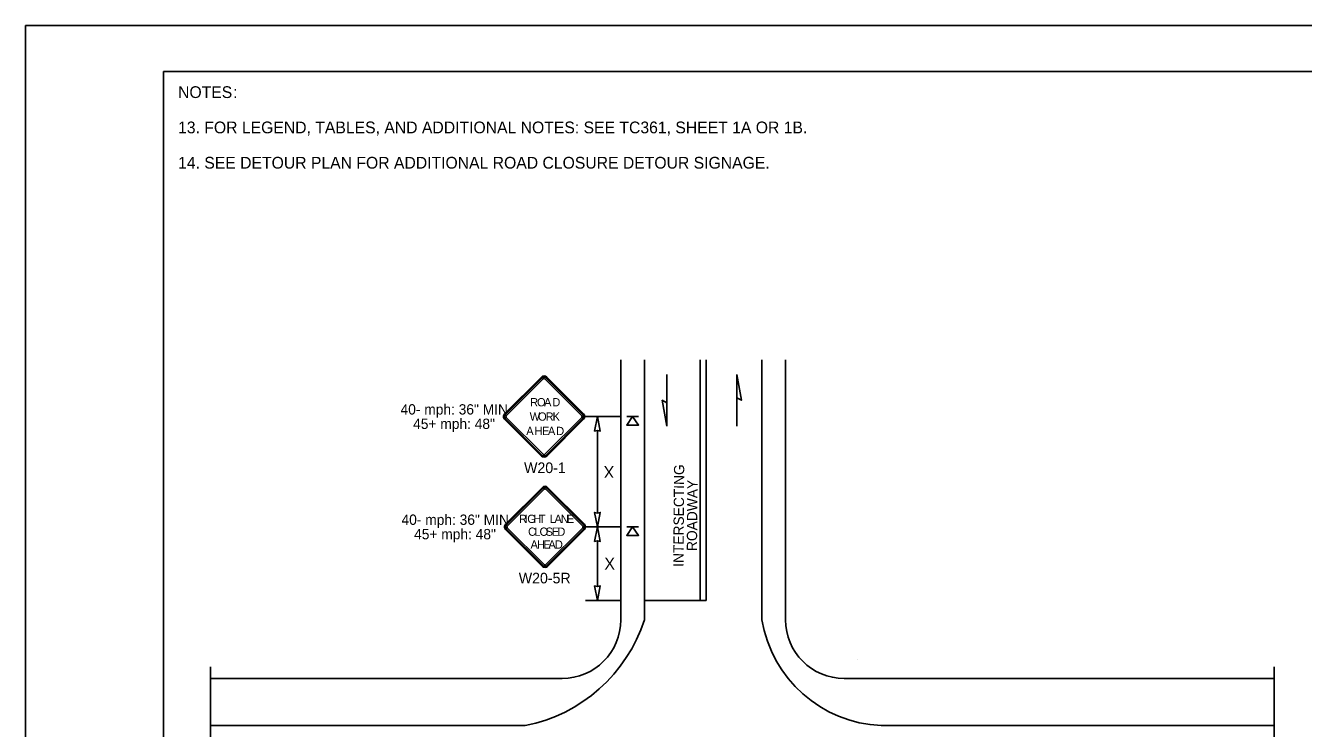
# Model space of a CAD drawing. Extents: x 99958 to 100176, y 99935 to 100011.
# Drawn here: x 100039.06 to 100047.76, y 100005.91 to 100010.69 of the extents above; entities that cross this region are included whole.
import ezdxf

# ---------------------------------------------------------------- set-up
doc = ezdxf.new("R2010")
doc.units = 0
for name, color, linetype in [('RD_ED_ShoulderPavedEdge', 7, 'Continuous'), ('RD_MK_LineDblYellowCenter', 7, 'Continuous'), ('RD_MK_LineEdgeWhite', 7, 'Continuous'), ('RD_MK_LineStop', 7, 'Continuous'), ('SH_DE_DetailBody1Text', 7, 'Continuous'), ('SH_GI_GeneralNotesBodyText', 7, 'Continuous'), ('SH_GI_PlotLimits', 7, 'Continuous'), ('SH_GI_SheetBorder', 7, 'Continuous'), ('TR_SN_ConstructionSigns', 7, 'Continuous'), ('TR_WZ_PortableSignMountBlk-Org', 7, 'Continuous'), ('TR_WZ_WorkZoneDetails', 7, 'Continuous'), ('TR_WZ_WorkZoneTextCurrent', 7, 'Continuous')]:
    doc.layers.add(name, color=color, linetype=linetype)

msp = doc.modelspace()

# ---------------------------------------------------------------- linework, layer by layer
at = {"layer": 'RD_ED_ShoulderPavedEdge'}
for p, q in [((100042.7119, 100006.2485), (100040.32, 100006.2485)), ((100047.555, 100006.2485), (100044.6319, 100006.2485))]:
    msp.add_line(p, q, dxfattribs=at)
for points in [[(100043.1119, 100008.415), (100043.1119, 100006.6485)], [(100044.2319, 100008.415), (100044.2319, 100006.6485)]]:
    msp.add_lwpolyline(points, dxfattribs=at)
for centre, start, end in [((100042.7119, 100006.6485), 270, 0), ((100044.6319, 100006.6485), 180, 270)]:
    msp.add_arc(centre, 0.4, start, end, dxfattribs=at)
at = {"layer": 'RD_MK_LineDblYellowCenter'}
for p, q in [((100043.6519, 100008.415), (100043.6519, 100006.7785)), ((100043.6919, 100008.415), (100043.6919, 100006.7785))]:
    msp.add_line(p, q, dxfattribs=at)
at = {"layer": 'RD_MK_LineEdgeWhite'}
for p, q in [((100043.2719, 100006.6485), (100043.2719, 100008.415)), ((100044.0719, 100006.6485), (100044.0719, 100008.415)), ((100042.4619, 100005.9285), (100040.32, 100005.9285)), ((100047.555, 100005.9285), (100044.8819, 100005.9285))]:
    msp.add_line(p, q, dxfattribs=at)
for centre, radius, start, end in [((100042.257, 100006.9747), 1.0661, 281.08423, 342.18285), ((100044.9219, 100006.789), 0.8615, 189.3884, 267.34452)]:
    msp.add_arc(centre, radius, start, end, dxfattribs=at)
at = {"layer": 'RD_MK_LineStop'}
msp.add_line((100043.6919, 100006.7785), (100043.2719, 100006.7785), dxfattribs=at)
at = {"layer": 'SH_GI_PlotLimits'}
msp.add_lwpolyline([(100039.0625, 99999.6875), (100056.0625, 99999.6875), (100056.0625, 100010.6875), (100039.0625, 100010.6875)], close=True, dxfattribs=at)
at = {"layer": 'SH_GI_SheetBorder'}
for q in [(100040, 100000), (100055.75, 100010.375)]:
    msp.add_line((100040, 100010.375), q, dxfattribs=at)
at = {"layer": 'TR_SN_ConstructionSigns'}
for p, q in [((100042.5715, 100008.2978), (100042.3209, 100008.0472)), ((100042.5765, 100008.2928), (100042.3259, 100008.0422)), ((100042.3328, 100008.0353), (100042.5834, 100008.2858)), ((100042.5953, 100008.2858), (100042.8459, 100008.0353)), ((100042.8529, 100008.0422), (100042.6023, 100008.2928)), ((100042.8579, 100008.0472), (100042.6073, 100008.2978)), ((100042.3209, 100008.0114), (100042.5715, 100007.7608)), ((100042.3259, 100008.0164), (100042.5765, 100007.7658)), ((100042.5834, 100007.7728), (100042.3328, 100008.0233)), ((100042.8459, 100008.0233), (100042.5953, 100007.7728)), ((100042.6023, 100007.7658), (100042.8529, 100008.0164)), ((100042.6073, 100007.7608), (100042.8579, 100008.0114)), ((100042.5782, 100007.5478), (100042.3276, 100007.2972)), ((100042.5831, 100007.5428), (100042.3325, 100007.2922)), ((100042.3395, 100007.2853), (100042.5901, 100007.5358)), ((100042.602, 100007.5358), (100042.8526, 100007.2853)), ((100042.8596, 100007.2922), (100042.609, 100007.5428)), ((100042.8645, 100007.2972), (100042.6139, 100007.5478)), ((100042.3276, 100007.2614), (100042.5782, 100007.0108)), ((100042.3325, 100007.2664), (100042.5831, 100007.0158)), ((100042.5901, 100007.0228), (100042.3395, 100007.2733)), ((100042.8526, 100007.2733), (100042.602, 100007.0228)), ((100042.609, 100007.0158), (100042.8596, 100007.2664)), ((100042.6139, 100007.0108), (100042.8645, 100007.2614))]:
    msp.add_line(p, q, dxfattribs=at)
for centre, radius, start, end in [((100042.5894, 100008.2799), 0.0253, 45, 135), ((100042.5894, 100008.2799), 0.0183, 45, 135), ((100042.5894, 100008.2799), 0.00844, 45, 135), ((100042.3388, 100008.0293), 0.0253, 135, 225.00001), ((100042.3388, 100008.0293), 0.0183, 135, 225.00001), ((100042.3388, 100008.0293), 0.00844, 135, 225.00001), ((100042.84, 100008.0293), 0.00844, 315.00002, 45), ((100042.84, 100008.0293), 0.0183, 315.00002, 45), ((100042.84, 100008.0293), 0.0253, 315.00001, 45.00001), ((100042.5894, 100007.7787), 0.0253, 225.00001, 315.00001), ((100042.5894, 100007.7787), 0.0183, 225.00001, 315.00002), ((100042.5894, 100007.7787), 0.00844, 225.00001, 315.00002), ((100042.596, 100007.5299), 0.0253, 45, 135), ((100042.596, 100007.5299), 0.0183, 45, 135), ((100042.596, 100007.5299), 0.00844, 45, 135), ((100042.3455, 100007.2793), 0.0253, 135, 225.00001), ((100042.3455, 100007.2793), 0.0183, 135, 225.00001), ((100042.3455, 100007.2793), 0.00844, 135, 225.00001), ((100042.8466, 100007.2793), 0.00844, 315.00002, 45), ((100042.8466, 100007.2793), 0.0183, 315.00002, 45), ((100042.8466, 100007.2793), 0.0253, 315.00001, 45.00001), ((100042.596, 100007.0287), 0.0253, 225.00001, 315.00001), ((100042.596, 100007.0287), 0.0183, 225.00001, 315.00002), ((100042.596, 100007.0287), 0.00844, 225.00001, 315.00002)]:
    msp.add_arc(centre, radius, start, end, dxfattribs=at)
at = {"layer": 'TR_WZ_PortableSignMountBlk-Org'}
for p, q in [((100043.1519, 100008.0293), (100043.2319, 100008.0293)), ((100043.1519, 100007.2793), (100043.2319, 100007.2793))]:
    msp.add_line(p, q, dxfattribs=at)
for points in [[(100043.1919, 100008.0293), (100043.2319, 100007.9718), (100043.1519, 100007.9718)], [(100043.1919, 100007.2793), (100043.2319, 100007.2218), (100043.1519, 100007.2218)]]:
    msp.add_lwpolyline(points, close=True, dxfattribs=at)
at = {"layer": 'TR_WZ_WorkZoneDetails'}
for p, q in [((100043.4242, 100008.1221), (100043.4242, 100008.315)), ((100043.9015, 100008.1578), (100043.9015, 100007.9649)), ((100043.1119, 100008.0293), (100042.8653, 100008.0293)), ((100042.9519, 100007.9356), (100042.9519, 100007.373)), ((100043.1119, 100007.2793), (100042.8719, 100007.2793)), ((100042.9519, 100007.1856), (100042.9519, 100006.873)), ((100043.1119, 100006.7793), (100042.8719, 100006.7793)), ((100044.7227, 100006.3806), (100044.7227, 100006.3806))]:
    msp.add_line(p, q, dxfattribs=at)
for points in [[(100043.9015, 100008.315), (100043.9323, 100008.1399), (100043.9015, 100008.1578)], [(100043.4242, 100007.9649), (100043.3933, 100008.1399), (100043.4242, 100008.1221)], [(100042.9519, 100008.0293), (100042.9712, 100007.931), (100042.9519, 100007.9356), (100042.9327, 100007.931)], [(100042.9519, 100007.2793), (100042.9712, 100007.3776), (100042.9519, 100007.373), (100042.9327, 100007.3776)], [(100042.9519, 100007.2793), (100042.9712, 100007.181), (100042.9519, 100007.1856), (100042.9327, 100007.181)], [(100042.9519, 100006.7793), (100042.9712, 100006.8776), (100042.9519, 100006.873), (100042.9327, 100006.8776)]]:
    msp.add_lwpolyline(points, close=True, dxfattribs=at)
for points in [[(100040.32, 100003.9925), (100040.32, 100005.083), (100040.24, 100005.083), (100040.4, 100005.2379), (100040.32, 100005.2379), (100040.32, 100006.3285)], [(100047.555, 100003.9925), (100047.555, 100005.083), (100047.475, 100005.083), (100047.635, 100005.2379), (100047.555, 100005.2379), (100047.555, 100006.3285)]]:
    msp.add_lwpolyline(points, dxfattribs=at)

# ---------------------------------------------------------------- texts
at = {"layer": 'SH_DE_DetailBody1Text'}
for s, p in [('INTERSECTING', (100043.5379, 100007.0077)), ('ROADWAY', (100043.6299, 100007.1152))]:
    msp.add_text(s, height=0.07, rotation=89.5374, dxfattribs=at).set_placement(p)
at = {"layer": 'SH_GI_GeneralNotesBodyText'}
for s, p in [('NOTES', (100040.1, 100010.195)), (':', (100040.4743, 100010.195)), ('13. FOR LEGEND, TABLES, AND ADDITIONAL NOTES: SEE TC361, SHEET 1A OR 1B.', (100040.1, 100009.955)), ('14. SEE DETOUR PLAN FOR ADDITIONAL ROAD CLOSURE DETOUR SIGNAGE.', (100040.1, 100009.715))]:
    msp.add_text(s, height=0.08, rotation=360, dxfattribs=at).set_placement(p)
at = {"layer": 'TR_SN_ConstructionSigns'}
for s, p in [('R', (100042.4948, 100008.0988)), ('O', (100042.5417, 100008.0988)), ('A', (100042.5892, 100008.0988)), ('D', (100042.6457, 100008.0988)), ('W', (100042.4919, 100008.0012)), ('O', (100042.5488, 100008.0012)), ('R', (100042.6003, 100008.0012)), ('K', (100042.6475, 100008.0012)), ('A', (100042.4684, 100007.9035)), ('H', (100042.5247, 100007.9035)), ('E', (100042.5764, 100007.9035)), ('A', (100042.6158, 100007.9035)), ('D', (100042.6721, 100007.9035)), ('R', (100042.4189, 100007.306)), ('I', (100042.4582, 100007.306)), ('G', (100042.4753, 100007.306)), ('H', (100042.5161, 100007.306)), ('T', (100042.554, 100007.306)), ('L', (100042.629, 100007.306)), ('A', (100042.6604, 100007.306)), ('N', (100042.7029, 100007.306)), ('E', (100042.7445, 100007.306)), ('C', (100042.4807, 100007.2188)), ('L', (100042.5235, 100007.2188)), ('O', (100042.5589, 100007.2188)), ('S', (100042.6005, 100007.2188)), ('E', (100042.6416, 100007.2188)), ('D', (100042.6799, 100007.2188)), ('A', (100042.4976, 100007.1316)), ('H', (100042.5415, 100007.1316)), ('E', (100042.5854, 100007.1316)), ('A', (100042.6191, 100007.1316)), ('D', (100042.663, 100007.1316))]:
    msp.add_text(s, height=0.0562, dxfattribs=at).set_placement(p)
for s, p in [('W20-1', (100042.4536, 100007.6454)), ('W20-5R', (100042.4174, 100006.8954))]:
    msp.add_text(s, height=0.072, rotation=360, dxfattribs=at).set_placement(p)
at = {"layer": 'TR_WZ_WorkZoneDetails'}
for s, p in [('40- mph: 36" MIN', (100041.6134, 100008.0433)), ('45+ mph: 48"', (100041.699, 100007.9453)), ('40- mph: 36" MIN', (100041.62, 100007.2933)), ('45+ mph: 48"', (100041.7056, 100007.1953))]:
    msp.add_text(s, height=0.07, dxfattribs=at).set_placement(p)
at = {"layer": 'TR_WZ_WorkZoneTextCurrent'}
msp.add_text('X', height=0.08, rotation=180, dxfattribs=at).set_placement((100043.0667, 100007.6943))
msp.add_text('X', height=0.08, dxfattribs=at).set_placement((100043.0002, 100006.9893))

doc.saveas('drawing.dxf')
